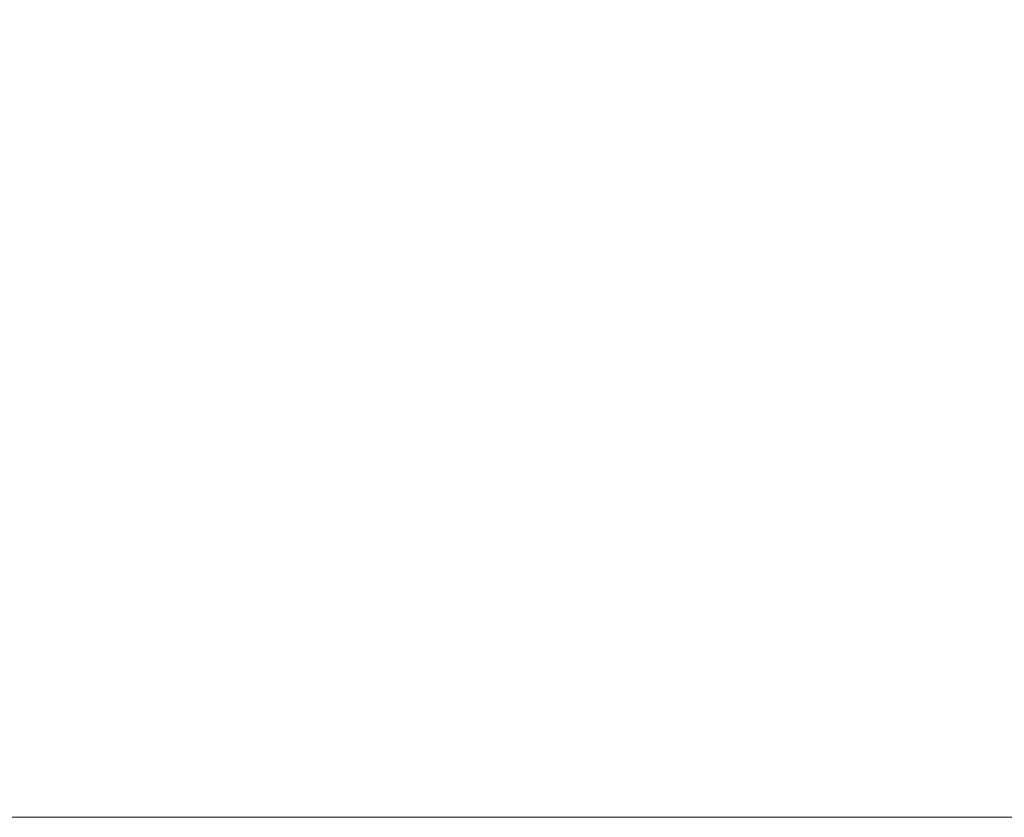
# Model space of a CAD drawing. Header units: millimetres. Extents: x -1000 to -340, y -753 to -30.
# Tile 263 of 370: x -573 to -530, y -693 to -658. Entities that reach past the tile are written whole.
import ezdxf

# ---------------------------------------------------------------- set-up
doc = ezdxf.new("R2010")
doc.units = ezdxf.units.MM
doc.layers.add('Q-SPCQ', color=91, linetype='Continuous')

# ---------------------------------------------------------------- blocks, each defined once
blk = doc.blocks.new('FamilyGeomCombination_36087-View 1')
at = {"layer": 'Q-SPCQ', "lineweight": 9}
mesh = blk.add_polyface(dxfattribs=at)
corners = [(-340, -692.835, 1216.813), (-340, -642.835, 1216.813), (-1000, -642.835, 1216.813), (-1000, -692.835, 1216.813)]
mesh.append_faces([[corners[k] for k in face] for face in [(0, 1, 2, 3)]])
mesh = blk.add_polyface(dxfattribs=at)
corners = [(-1000, -692.835, -624.187), (-1000, -642.835, -624.187), (-340, -642.835, -624.187), (-340, -692.835, -624.187)]
mesh.append_faces([[corners[k] for k in face] for face in [(0, 1, 2, 3)]])
mesh = blk.add_polyface(dxfattribs=at)
corners = [(-390, -692.835, 1141.813), (-910, -692.835, 1141.813), (-910, -642.835, 1141.813), (-390, -642.835, 1141.813)]
mesh.append_faces([[corners[k] for k in face] for face in [(0, 1, 2, 3)]])
mesh = blk.add_polyface(dxfattribs=at)
corners = [(-910, -692.835, -524.187), (-390, -692.835, -524.187), (-390, -642.835, -524.187), (-910, -642.835, -524.187)]
mesh.append_faces([[corners[k] for k in face] for face in [(0, 1, 2, 3)]])
mesh = blk.add_polyface(dxfattribs=at)
corners = [(-340, -692.835, 1216.813), (-1000, -692.835, 1216.813), (-1000, -692.835, -624.187), (-340, -692.835, -624.187), (-910, -692.835, 1141.813), (-390, -692.835, 1141.813), (-390, -692.835, -524.187), (-910, -692.835, -524.187)]
mesh.append_faces([[corners[k] for k in face] for face in [(0, 5, 6, 3), (3, 6, 7, 2)]], dxfattribs={"vtx0": -1, "vtx2": -1})
mesh.append_faces([[corners[k] for k in face] for face in [(4, 5, 0, 1), (7, 4, 1, 2)]], dxfattribs={"vtx1": -1, "vtx3": -1})

msp = doc.modelspace()

# ---------------------------------------------------------------- block references
at = {"layer": 'Q-SPCQ', "lineweight": 9}
msp.add_blockref('FamilyGeomCombination_36087-View 1', (0, 0), dxfattribs=at)

# ---------------------------------------------------------------- meshes
at = {"layer": 'Q-SPCQ', "lineweight": 9, "transparency": 33554568}
mesh = msp.add_polyface(dxfattribs=at)
corners = [(-390, -692.835, 1141.813), (-390, -642.835, 1141.813), (-910, -642.835, 1141.813), (-910, -692.835, 1141.813)]
mesh.append_faces([[corners[k] for k in face] for face in [(0, 1, 2, 3)]])
mesh = msp.add_polyface(dxfattribs=at)
corners = [(-910, -692.835, -524.187), (-910, -642.835, -524.187), (-390, -642.835, -524.187), (-390, -692.835, -524.187)]
mesh.append_faces([[corners[k] for k in face] for face in [(0, 1, 2, 3)]])
mesh = msp.add_polyface(dxfattribs=at)
corners = [(-910, -692.835, 1141.813), (-910, -692.835, -524.187), (-390, -692.835, -524.187), (-390, -692.835, 1141.813)]
mesh.append_faces([[corners[k] for k in face] for face in [(0, 1, 2, 3)]])

doc.saveas('drawing.dxf')
